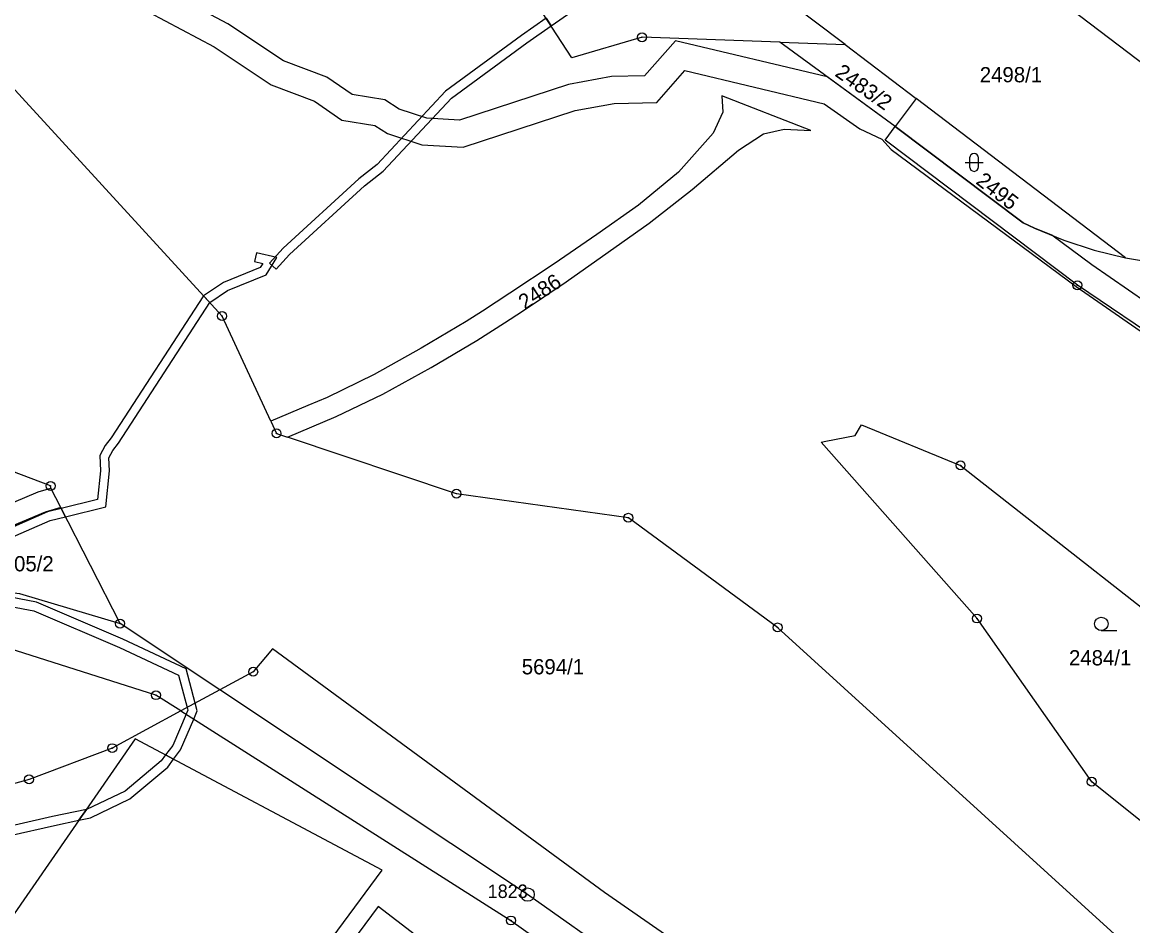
# Model space of a CAD drawing. Extents: x -644096 to -634268, y -1141430 to -1133463.
# Drawn here: x -639306.8 to -639182.9, y -1138694.8 to -1138594 of the extents above; entities that cross this region are included whole.
import ezdxf

# ---------------------------------------------------------------- set-up
doc = ezdxf.new("R2010")
doc.units = 0
for name, color, linetype in [('_CIVIL_CONSTRUCTION', 7, 'Continuous'), ('B_Hranice _3D', 7, 'Continuous'), ('svrsek_osa_sjezdy', 7, 'Continuous'), ('svrsek_osa_terminal_VRT', 7, 'Continuous'), ('svrsek_osa_VRT', 7, 'Continuous'), ('terminal_VRT', 7, 'Continuous')]:
    doc.layers.add(name, color=color, linetype=linetype)

msp = doc.modelspace()

# ---------------------------------------------------------------- linework, layer by layer
at = {"layer": '_CIVIL_CONSTRUCTION'}
for centre, radius in [((-639237.65, -1138595.72), 0.5), ((-639237.65, -1138595.72), 0.0303), ((-639189.09, -1138623.38), 0.5), ((-639189.09, -1138623.38), 0.0303), ((-639284.48, -1138626.82), 0.5), ((-639284.48, -1138626.82), 0.0303), ((-639278.41, -1138639.9), 0.5), ((-639278.41, -1138639.9), 0.0303), ((-639202.13, -1138643.48), 0.5), ((-639202.13, -1138643.48), 0.0303), ((-639303.61, -1138645.77), 0.5), ((-639303.61, -1138645.77), 0.0303), ((-639258.34, -1138646.63), 0.5), ((-639258.34, -1138646.63), 0.0303), ((-639239.17, -1138649.32), 0.5), ((-639239.17, -1138649.32), 0.0303), ((-639200.29, -1138660.55), 0.5), ((-639295.86, -1138661.12), 0.5), ((-639295.86, -1138661.12), 0.0303), ((-639222.53, -1138661.55), 0.5), ((-639222.53, -1138661.55), 0.0303), ((-639200.29, -1138660.55), 0.0303), ((-639281.01, -1138666.49), 0.5), ((-639281.01, -1138666.49), 0.0303), ((-639291.85, -1138669.1), 0.5), ((-639291.85, -1138669.1), 0.0303), ((-639296.73, -1138675.01), 0.5), ((-639296.73, -1138675.01), 0.0303), ((-639306, -1138678.49), 0.5), ((-639306, -1138678.49), 0.0303), ((-639187.49, -1138678.76), 0.5), ((-639187.49, -1138678.76), 0.0303), ((-639250.41, -1138691.34), 0.75), ((-639250.41, -1138691.34), 0.03), ((-639252.26, -1138694.23), 0.5), ((-639252.26, -1138694.23), 0.0303)]:
    msp.add_circle(centre, radius, dxfattribs=at)
at = {"layer": 'B_Hranice _3D'}
for points in [[(-639177.25, -1138628.18), (-639187.48, -1138621.1), (-639191.93, -1138617.8), (-639193.89, -1138617.02), (-639195.14, -1138616.44), (-639209.4, -1138605.68), (-639216.99, -1138600.15), (-639233.92, -1138596.11), (-639237.38, -1138600.04), (-639241.04, -1138600.1), (-639245.83, -1138600.99), (-639258.01, -1138604.96), (-639261.64, -1138604.74), (-639264.73, -1138603.73), (-639266.34, -1138602.71), (-639269.99, -1138602.1), (-639272.79, -1138600.19), (-639277.64, -1138598.35), (-639283.84, -1138594.22), (-639291.41, -1138590.18)], [(-639248.34, -1138593.61), (-639247.79, -1138594.45), (-639242.69, -1138590.88)], [(-639292.65, -1138592.92), (-639285.38, -1138596.8), (-639279.02, -1138601.03), (-639274.19, -1138602.87), (-639271.13, -1138604.96), (-639267.44, -1138605.57), (-639266.03, -1138606.47), (-639262.2, -1138607.72), (-639257.61, -1138607.98), (-639245.09, -1138603.91), (-639240.74, -1138603.1), (-639236, -1138603.02), (-639232.86, -1138599.45), (-639217.35, -1138603.14), (-639213.37, -1138605.94), (-639210.92, -1138607.1), (-639209.87, -1138608.26), (-639189.22, -1138623.54), (-639158.15, -1138645.06)], [(-639308.93, -1138651.93), (-639303.64, -1138649.62), (-639301.94, -1138649.2), (-639302.41, -1138648.28), (-639303.96, -1138648.66), (-639309.37, -1138651.03)], [(-639311.25, -1138658.6), (-639305.46, -1138659.68), (-639295.93, -1138663.79), (-639289.33, -1138666.87), (-639288.38, -1138670.49), (-639288.31, -1138670.77), (-639288.5, -1138671.22), (-639289.98, -1138674.71), (-639290.78, -1138675.77), (-639289.88, -1138676.25), (-639289.1, -1138675.21), (-639287.64, -1138671.77), (-639287.25, -1138670.85), (-639287.48, -1138670), (-639288.49, -1138666.17), (-639295.53, -1138662.87), (-639305.16, -1138658.72), (-639311.01, -1138657.62)]]:
    msp.add_lwpolyline(points, dxfattribs=at)
for points in [[(-639248.34, -1138593.61), (-639251.08, -1138595.53), (-639259.55, -1138601.75), (-639267.18, -1138609.92), (-639269.24, -1138611.53), (-639277.67, -1138619.25), (-639279.18, -1138620.93), (-639278.43, -1138621.6), (-639276.95, -1138619.95), (-639268.6, -1138612.29), (-639266.5, -1138610.66), (-639258.89, -1138602.51), (-639250.5, -1138596.35), (-639247.79, -1138594.45)], [(-639286.55, -1138624.56), (-639285.86, -1138625.32), (-639283.86, -1138623.95), (-639279.55, -1138622.21), (-639278.37, -1138620.29), (-639280.64, -1138619.76), (-639280.86, -1138620.74), (-639279.95, -1138620.95), (-639280.23, -1138621.41), (-639284.32, -1138623.07)], [(-639286.55, -1138624.56), (-639296.84, -1138640.4), (-639297.5, -1138641.24), (-639298.13, -1138642.38), (-639298.03, -1138644.07), (-639298.37, -1138647.29), (-639302.41, -1138648.28), (-639301.94, -1138649.2), (-639297.45, -1138648.09), (-639297.03, -1138644.09), (-639297.11, -1138642.62), (-639296.66, -1138641.8), (-639296.02, -1138640.98), (-639285.86, -1138625.32)], [(-639289.88, -1138676.25), (-639290.78, -1138675.77), (-639291.27, -1138676.42), (-639295.29, -1138679.81), (-639299.61, -1138681.84), (-639300.45, -1138683.05), (-639299.17, -1138682.77), (-639294.75, -1138680.65), (-639290.53, -1138677.12)], [(-639314.16, -1138687.52), (-639313.16, -1138687.56), (-639313.1, -1138685.88), (-639303.16, -1138683.63), (-639300.45, -1138683.05), (-639299.61, -1138681.84), (-639303.38, -1138682.65), (-639314.08, -1138685.08)]]:
    msp.add_lwpolyline(points, close=True, dxfattribs=at)
at = {"layer": 'svrsek_osa_sjezdy'}
for p, q in [((-639201.61, -1138609.68), (-639199.61, -1138609.68)), ((-639201.11, -1138609.18), (-639201.11, -1138610.18)), ((-639200.11, -1138610.18), (-639200.11, -1138609.18)), ((-639186.43, -1138661.9), (-639184.68, -1138661.9))]:
    msp.add_line(p, q, dxfattribs=at)
msp.add_circle((-639186.43, -1138661.15), 0.75, dxfattribs=at)
for centre, start, end in [((-639200.61, -1138609.18), 0, 180), ((-639200.61, -1138610.18), 180, 359.9879)]:
    msp.add_arc(centre, 0.5, start, end, dxfattribs=at)
at = {"layer": 'svrsek_osa_terminal_VRT'}
msp.add_arc((-642050.26, -1145189.6), 8802.25, 41.413152, 75.317049, dxfattribs=at)
at = {"layer": 'terminal_VRT'}
for p, q in [((-639209.4, -1138605.68), (-639222.29, -1138596.28)), ((-639222.29, -1138596.28), (-639215.01, -1138596.54)), ((-639215.01, -1138596.54), (-639207.08, -1138602.55)), ((-639207.08, -1138602.55), (-639209.4, -1138605.68)), ((-639183.73, -1138620.34), (-639207.08, -1138602.55)), ((-639277.18, -1138640.31), (-639271.75, -1138638.01)), ((-639279.04, -1138638.55), (-639278.41, -1138639.9)), ((-639278.41, -1138639.9), (-639277.18, -1138640.31)), ((-639302.47, -1138648.17), (-639303.57, -1138646.01)), ((-639295.86, -1138661.12), (-639302.47, -1138648.17)), ((-639284.74, -1138668.51), (-639295.86, -1138661.12)), ((-639284.74, -1138668.51), (-639289.07, -1138670.86))]:
    msp.add_line(p, q, dxfattribs=at)
for points in [[(-639222.29, -1138596.28), (-639237.65, -1138595.72), (-639245.46, -1138598.03), (-639259.74, -1138576.09), (-639271.32, -1138560.88), (-639271.48, -1138561), (-639272.51, -1138560.24), (-639274.76, -1138557.34), (-639275.03, -1138554.62)], [(-639279.04, -1138638.55), (-639284.48, -1138626.82), (-639315.73, -1138592.73), (-639333.02, -1138588.85), (-639352.96, -1138575.11), (-639371.33, -1138572.16), (-639379.33, -1138565.81), (-639389.29, -1138557.94)], [(-639215.01, -1138596.54), (-639229.25, -1138585.76), (-639222.36, -1138576.62), (-639217.23, -1138580.53), (-639212.76, -1138575.11), (-639164.66, -1138611.65)], [(-639271.75, -1138638.01), (-639266.54, -1138635.52), (-639261.15, -1138632.54), (-639256.07, -1138629.56), (-639252.97, -1138627.57), (-639250.98, -1138626.29), (-639246.11, -1138622.99), (-639241.42, -1138619.71), (-639236.84, -1138616.46), (-639232.04, -1138612.71), (-639226.9, -1138608.33), (-639224.1, -1138606.49), (-639221.79, -1138605.97), (-639218.81, -1138606.13), (-639228.76, -1138602.26), (-639228.63, -1138604.08), (-639229.7, -1138606.43), (-639233.57, -1138610.76), (-639238.04, -1138614.45), (-639242.7, -1138617.74), (-639247.43, -1138620.99), (-639252.4, -1138624.27), (-639255.45, -1138626.26), (-639257.25, -1138627.44), (-639262.29, -1138630.41), (-639267.53, -1138633.32), (-639272.75, -1138635.89), (-639274.93, -1138636.81), (-639279.04, -1138638.55)], [(-639178.86, -1138630.29), (-639189.09, -1138623.38), (-639210.53, -1138607.22), (-639209.4, -1138605.68)], [(-639209.4, -1138605.68), (-639195.14, -1138616.44), (-639193.89, -1138617.02), (-639190.59, -1138618.34), (-639187.22, -1138619.48), (-639183.73, -1138620.34)], [(-639183.73, -1138620.34), (-639179.93, -1138620.96), (-639176.11, -1138621.39), (-639172.26, -1138621.63)], [(-639180.96, -1138684.01), (-639187.49, -1138678.76), (-639200.29, -1138660.55), (-639217.67, -1138640.87), (-639217.16, -1138640.77), (-639213.86, -1138640.14), (-639213.17, -1138638.94), (-639202.13, -1138643.48), (-639171.31, -1138667.66)], [(-639239.17, -1138649.32), (-639258.34, -1138646.63), (-639277.18, -1138640.31)], [(-639303.57, -1138646.01), (-639303.61, -1138645.77), (-639309.02, -1138643.71)], [(-639314.49, -1138651.03), (-639310.46, -1138648.71), (-639304.99, -1138646.44), (-639303.57, -1138646.01)], [(-639302.47, -1138648.17), (-639304.22, -1138648.7), (-639309.38, -1138650.85), (-639314.42, -1138653.76), (-639316.8, -1138655.57), (-639317.75, -1138656.46)], [(-639051.5, -1138832.09), (-639071.52, -1138805.52), (-639099.49, -1138772.46), (-639105.91, -1138765.45), (-639130.18, -1138740.57), (-639165.96, -1138713.04), (-639222.53, -1138661.55), (-639239.17, -1138649.32)], [(-639317.75, -1138656.46), (-639307.09, -1138657.75), (-639295.86, -1138661.12)], [(-639289.07, -1138670.86), (-639291.85, -1138669.1), (-639308.24, -1138663.9), (-639325.14, -1138661.83)], [(-639072.86, -1138847.72), (-639090.79, -1138820.61), (-639116.49, -1138788.91), (-639145.62, -1138761.18), (-639180.79, -1138733.5), (-639241.85, -1138691.11), (-639278.87, -1138663.93), (-639281.01, -1138666.49), (-639284.74, -1138668.51)], [(-639090.03, -1138825.4), (-639092.59, -1138822.17), (-639105.72, -1138805.58), (-639126.57, -1138786.51), (-639145.36, -1138766.14), (-639148.31, -1138763.98), (-639151.1, -1138761.93), (-639166.26, -1138750.82), (-639250.41, -1138691.34), (-639284.74, -1138668.51)], [(-639289.07, -1138670.86), (-639296.73, -1138675.01), (-639306, -1138678.49), (-639323.22, -1138683.21), (-639342.09, -1138685.81), (-639356.98, -1138689.74), (-639376.89, -1138697.22), (-639388.2, -1138701.67)], [(-639289.07, -1138670.86), (-639252.26, -1138694.23), (-639172.81, -1138750.66), (-639169.58, -1138755.7), (-639155.22, -1138766.34), (-639152.51, -1138768.35), (-639149.25, -1138770.76), (-639129.56, -1138789.54), (-639108.4, -1138808.14), (-639096.32, -1138823.31)], [(-639266.63, -1138688.63), (-639294.17, -1138673.97), (-639319.77, -1138710.96), (-639293.64, -1138725.19), (-639266.63, -1138688.63)], [(-639258.73, -1138699.05), (-639267.09, -1138692.66), (-639290.41, -1138724.21), (-639291.79, -1138726.08)]]:
    msp.add_lwpolyline(points, dxfattribs=at)

# ---------------------------------------------------------------- texts
at = {"layer": '_CIVIL_CONSTRUCTION'}
msp.add_text('1823', height=1.5, dxfattribs=at).set_placement((-639254.86, -1138691.72))
at = {"layer": 'svrsek_osa_VRT'}
for s, rotation, p in [('2483/2', 325, (-639216.24, -1138599.97)), ('2495', 322, (-639200.52, -1138611.98)), ('2486', 33, (-639250.72, -1138626.17))]:
    msp.add_text(s, height=1.7, rotation=rotation, dxfattribs=at).set_placement(p)
for s, p in [('2498/1', (-639199.98, -1138600.75)), ('5605/2', (-639310.21, -1138655.29)), ('2484/1', (-639190.03, -1138665.78)), ('5694/1', (-639251.06, -1138666.78))]:
    msp.add_text(s, height=1.7, dxfattribs=at).set_placement(p)

doc.saveas('drawing.dxf')
